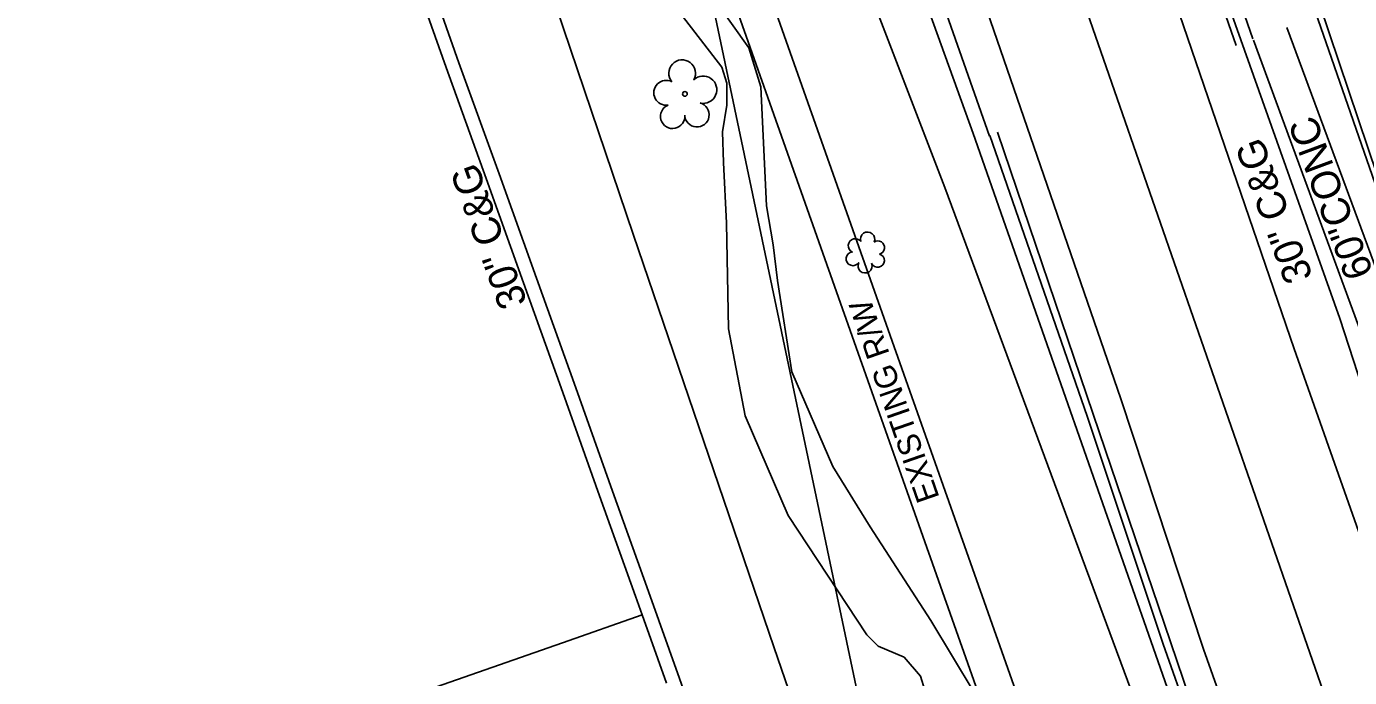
# Model space of a CAD drawing. Extents: x 1614611 to 1617571, y 898867 to 905462.
# Drawn here: x 1616147.3 to 1616331.4, y 903645.7 to 903736.2 of the extents above; entities that cross this region are included whole.
import ezdxf

# ---------------------------------------------------------------- set-up
doc = ezdxf.new("R2010")
doc.units = 0
for name, color, linetype in [('Exist Boundary Watershed Impervious C 09', 7, 'Continuous'), ('Exist Boundary Watershed Residential C 05', 7, 'Continuous'), ('Exist Other Culture Fence Line', 7, 'Continuous'), ('Exist Right of Way Line Text', 7, 'Continuous'), ('Exist Roads Change in Surface', 7, 'Continuous'), ('Exist Roads EOP Other Text', 7, 'Continuous'), ('Exist Roads EOP Text', 7, 'Continuous'), ('Exist Utilities Gas UG Line SUE LOS B', 7, 'Continuous'), ('Exist Utilities Telephone UG Cable SUE LOS B', 7, 'Continuous'), ('Exist Utilities Telephone UG FO SUE LOS B', 7, 'Continuous'), ('Exist Utilities Telephone UG FO SUE LOS C', 7, 'Continuous'), ('Exist Utilities Water UG Line SUE LOS B', 7, 'Continuous'), ('Exist Vegetation Hedge Row', 7, 'Continuous'), ('Exist Vegetation Shrub CELL', 7, 'Continuous'), ('Exist Vegetation Tree CELL', 7, 'Continuous'), ('Prop Earthen Structure Cut Ditch Special Back of Curb Detail CELL', 7, 'Continuous'), ('Prop Earthen Structure Head Ditch Label', 7, 'Continuous'), ('Raster_Level_2', 7, 'Continuous'), ('Scratch_Level_1', 7, 'Continuous'), ('Scratch_Level_9', 7, 'Continuous')]:
    doc.layers.add(name, color=color, linetype=linetype)

msp = doc.modelspace()

# ---------------------------------------------------------------- linework, layer by layer
at = {"layer": 'Exist Boundary Watershed Impervious C 09'}
msp.add_lwpolyline([(1616470.84, 903183.57), (1616457.44, 903221.88), (1616443.4, 903261.41), (1616433.06, 903290.44), (1616418.78, 903330.63), (1616404.11, 903372.11), (1616392.67, 903404.15), (1616378.77, 903443.28), (1616364.13, 903484.9), (1616349.34, 903527.05), (1616335.12, 903567.18), (1616320.68, 903608.97), (1616306.55, 903650.64), (1616295.77, 903682.27), (1616282.46, 903721.52)], dxfattribs=at)
at = {"layer": 'Exist Boundary Watershed Residential C 05'}
for points in [[(1616117.86, 904294.32), (1616132.6, 904254.66), (1616147.03, 904215.59), (1616161.55, 904176.09), (1616175.82, 904137.25), (1616190.47, 904097.09), (1616204.98, 904057.33), (1616219.73, 904016.73), (1616233.88, 903976.63), (1616247.93, 903936.53), (1616261.75, 903896.6), (1616275.82, 903856.12), (1616289.5, 903816.57), (1616303.58, 903775.98), (1616318, 903734.48)], [(1616228.55, 903499.67), (1616241.49, 903504.21), (1616254.35, 903508.75), (1616274.1, 903515.89), (1616283.18, 903519.23), (1616278.16, 903533.55), (1616272.29, 903550.22), (1616266.96, 903564.82), (1616261.52, 903580.04), (1616256.36, 903594.89), (1616250.78, 903610.5), (1616245.15, 903626.51), (1616239.64, 903641.51), (1616233.87, 903657.61), (1616228.87, 903671.59), (1616223.77, 903685.94), (1616218.3, 903701.18), (1616213.09, 903715.7), (1616207.52, 903731.14), (1616201.4, 903748.42), (1616195.63, 903764.68)], [(1616318.06, 903734.3), (1616332.7, 903694.56), (1616348.12, 903652.72)]]:
    msp.add_lwpolyline(points, dxfattribs=at)
at = {"layer": 'Exist Other Culture Fence Line'}
msp.add_lwpolyline([(1616340.29, 903264.26), (1616332.08, 903290.24), (1616316.67, 903338.32), (1616302.47, 903379.06), (1616267.37, 903366.34), (1616220.02, 903349.18), (1616202.8, 903398.78), (1616185.25, 903447.61), (1616177.66, 903469.59), (1616182.75, 903471.48), (1616219.13, 903484.56), (1616299.32, 903513.96), (1616290.54, 903538.93), (1616272.63, 903588.03), (1616251.39, 903649.78), (1616231.78, 903707.31), (1616211.35, 903767.58)], dxfattribs=at)
at = {"layer": 'Exist Roads Change in Surface'}
msp.add_lwpolyline([(1616108.1, 903610.72), (1616117.38, 903613.98), (1616142.18, 903622.65), (1616163.07, 903629.88), (1616177.06, 903634.82), (1616200.42, 903642.96), (1616221.92, 903650.51), (1616233.01, 903654.38)], dxfattribs=at)
at = {"layer": 'Exist Utilities Gas UG Line SUE LOS B'}
msp.add_lwpolyline([(1616574.94, 902856.71), (1616560.06, 902902.39), (1616552.18, 902925.27), (1616536.08, 902973.65), (1616521.52, 903015.88), (1616492.41, 903100.65), (1616481.17, 903130.4), (1616470.48, 903162.66), (1616450.18, 903220.6), (1616431.22, 903276.51), (1616418.49, 903313.39), (1616364.61, 903464.71), (1616350.51, 903509.73), (1616310.55, 903618.21), (1616275.13, 903713.81), (1616252.85, 903771.73), (1616229.48, 903831.39), (1616218.51, 903860.65), (1616218.15, 903861.58), (1616200.49, 903922.94), (1616158.51, 904013.15), (1616156.79, 904018.63), (1616125.02, 904117.19), (1616112.76, 904150.51)], dxfattribs=at)
at = {"layer": 'Exist Utilities Telephone UG Cable SUE LOS B'}
for points in [[(1616341.13, 903526.17), (1616350.06, 903524.57), (1616353.18, 903523.97), (1616354.27, 903525.62), (1616354.2, 903527.32), (1616352.41, 903531.49), (1616346.51, 903551.88), (1616338.38, 903572.73), (1616311.12, 903649.59), (1616299.64, 903684.42), (1616264.73, 903785.56), (1616225.23, 903895.34)], [(1616373.87, 903568.46), (1616374.3, 903569.41), (1616373.86, 903570.39), (1616361.62, 903602.86), (1616341.95, 903659.09), (1616330.11, 903695.59), (1616311.83, 903747.03), (1616311.46, 903750.28), (1616313.05, 903753.14), (1616316.41, 903754.31), (1616347.19, 903767.38), (1616362.66, 903772.42), (1616371.42, 903776.41)]]:
    msp.add_lwpolyline(points, dxfattribs=at)
at = {"layer": 'Exist Utilities Telephone UG FO SUE LOS B'}
msp.add_lwpolyline([(1616413.77, 903500.18), (1616402.08, 903534.75), (1616383.28, 903584.85), (1616378.31, 903598.68), (1616360.02, 903639.24), (1616356.39, 903655.99), (1616340.68, 903699.57), (1616327.33, 903739.18), (1616327.34, 903739.18), (1616313.72, 903781.55), (1616301.65, 903812.03), (1616292.8, 903840.69)], dxfattribs=at)
at = {"layer": 'Exist Utilities Telephone UG FO SUE LOS C'}
msp.add_line((1616468, 903181.89), (1616279.08, 903721.31), dxfattribs=at)
msp.add_lwpolyline([(1616279.08, 903721.31), (1616179.5, 903997.15), (1616170.18, 904002.27)], dxfattribs=at)
at = {"layer": 'Exist Utilities Water UG Line SUE LOS B'}
msp.add_lwpolyline([(1616526.94, 903118.95), (1616504.59, 903181.23), (1616480.02, 903252.46), (1616446.17, 903345), (1616411.28, 903445.17), (1616385.62, 903515.15), (1616350.02, 903616.87), (1616323.73, 903691.37), (1616291.21, 903786.26), (1616260.45, 903872.07), (1616224.66, 903974.02), (1616192.08, 904066.13), (1616173.94, 904118.11), (1616130.42, 904237.78), (1616097.26, 904331.65), (1616083.48, 904374.45), (1616069.85, 904420.53), (1616059.14, 904458.49), (1616050.85, 904496.39), (1616045.84, 904527.76), (1616030.28, 904669.9)], dxfattribs=at)
at = {"layer": 'Exist Vegetation Hedge Row'}
for points in [[(1616240.15, 903744.1), (1616247.84, 903733.22), (1616249.51, 903727.8), (1616250.32, 903711.25), (1616251.24, 903705.85), (1616251.86, 903700.87), (1616253.86, 903688.16), (1616259.55, 903674.99), (1616264.72, 903666.63), (1616273.18, 903653.58), (1616279.23, 903643.56)], [(1616273.57, 903640.03), (1616271.74, 903645.85), (1616269.46, 903648.5), (1616265.87, 903650.04), (1616264.27, 903651.59), (1616253.34, 903668.19), (1616247.35, 903682.05), (1616245.03, 903694.16), (1616244.73, 903708.87), (1616244.31, 903717.28), (1616244.17, 903721.55), (1616244.8, 903725.28), (1616244.81, 903728.31), (1616244.1, 903730.53), (1616237.85, 903738.68)]]:
    msp.add_lwpolyline(points, dxfattribs=at)
at = {"layer": 'Exist Vegetation Shrub CELL'}
msp.add_line((1616264.15, 903704.59), (1616264.15, 903704.59), dxfattribs=at)
for centre, radius, start, end in [((1616264.38, 903706.63), 0.99, 334.8391, 200.4717), ((1616262.66, 903705.72), 0.968, 35.8908, 245.4216), ((1616265.82, 903705.46), 0.929, 284.4567, 126.0861), ((1616262.35, 903703.89), 0.955, 95.1099, 327.9534), ((1616265.78, 903703.66), 0.937, 204.9913, 73.4601), ((1616264.02, 903702.91), 0.984, 151.2797, 21.387)]:
    msp.add_arc(centre, radius, start, end, dxfattribs=at)
at = {"layer": 'Exist Vegetation Tree CELL'}
msp.add_line((1616238.95, 903726.82), (1616238.95, 903726.82), dxfattribs=at)
msp.add_circle((1616238.95, 903726.82), 0.326, dxfattribs=at)
for centre, radius, start, end in [((1616238.57, 903729.7), 1.86, 330.1651, 219.7134), ((1616236.35, 903726.98), 1.73, 62.6636, 279.3457), ((1616241.5, 903727.41), 1.9, 257.1011, 134.1999), ((1616237.25, 903723.7), 1.69, 111.5671, 6.231), ((1616240.63, 903723.93), 1.7, 181.2822, 74.56)]:
    msp.add_arc(centre, radius, start, end, dxfattribs=at)
at = {"layer": 'Prop Earthen Structure Cut Ditch Special Back of Curb Detail CELL'}
msp.add_lwpolyline([(1616323.1, 903521.01), (1616157.44, 903989.53)], dxfattribs=at)
at = {"layer": 'Prop Earthen Structure Head Ditch Label'}
msp.add_line((1615887.44, 905426.15), (1616864.55, 900788.06), dxfattribs=at)
for points in [[(1616327.81, 903522.67), (1616162.16, 903991.19)], [(1616358.79, 903645.91), (1616266.57, 903911.08), (1616266.56, 903911.09)]]:
    msp.add_lwpolyline(points, dxfattribs=at)
at = {"layer": 'Raster_Level_2'}
msp.add_line((1616565.11, 902961.33), (1616239.34, 903898.04), dxfattribs=at)
at = {"layer": 'Scratch_Level_1'}
for points in [[(1616236.41, 903644.88), (1616233.01, 903654.38), (1616232.08, 903656.97), (1616227.07, 903670.95), (1616221.98, 903685.3), (1616216.51, 903700.53), (1616211.3, 903715.06), (1616205.72, 903730.5), (1616199.6, 903747.78), (1616196.01, 903757.85), (1616192.57, 903767.41), (1616191.39, 903770.68)], [(1616322.72, 903736.06), (1616337.4, 903696.46), (1616352.89, 903654.39)]]:
    msp.add_lwpolyline(points, dxfattribs=at)
at = {"layer": 'Scratch_Level_9'}
for points in [[(1616115.61, 904293.45), (1616130.22, 904253.88), (1616144.71, 904214.78), (1616159.36, 904175.17), (1616173.54, 904136.33), (1616188.19, 904096.22), (1616202.56, 904056.51), (1616217.36, 904015.9), (1616231.52, 903975.89), (1616245.62, 903935.7), (1616259.38, 903895.73), (1616273.35, 903855.36), (1616287.12, 903815.79), (1616301.21, 903775.08), (1616315.66, 903733.58)], [(1616182.37, 904002.15), (1616180.78, 904001.18), (1616182.71, 903996.46), (1616196.01, 903962.82), (1616210.69, 903923.18), (1616225.09, 903883.2), (1616239.3, 903843.39), (1616253.05, 903803.36), (1616266.79, 903762.41), (1616281.33, 903720.95)], [(1616469.52, 903183.22), (1616456.13, 903221.35), (1616442.17, 903261), (1616431.86, 903289.89), (1616417.71, 903330.31), (1616403.14, 903371.75), (1616391.84, 903403.85), (1616377.99, 903443.03), (1616362.79, 903484.42), (1616359.81, 903491.48), (1616352.94, 903512.49), (1616348.91, 903526.89), (1616335.01, 903567.07), (1616320.18, 903608.78), (1616305.52, 903650.31), (1616294.93, 903682.02), (1616281.37, 903721.05)]]:
    msp.add_lwpolyline(points, dxfattribs=at)

# ---------------------------------------------------------------- texts
at = {"layer": 'Exist Right of Way Line Text'}
msp.add_text('EXISTING R/W', height=3.2, rotation=109.1768, dxfattribs=at).set_placement((1616274.42, 903670.69))
at = {"layer": 'Exist Roads EOP Other Text'}
for s, rotation, p in [('60"CONC', 110.3392, (1616334.81, 903701.94)), ('30" C&G', 109.8371, (1616217.06, 903697.82))]:
    msp.add_text(s, height=4, rotation=rotation, dxfattribs=at).set_placement(p)
at = {"layer": 'Exist Roads EOP Text'}
msp.add_text('30" C&G', height=4, rotation=110.1347, dxfattribs=at).set_placement((1616326.38, 903701.39))

doc.saveas('drawing.dxf')
